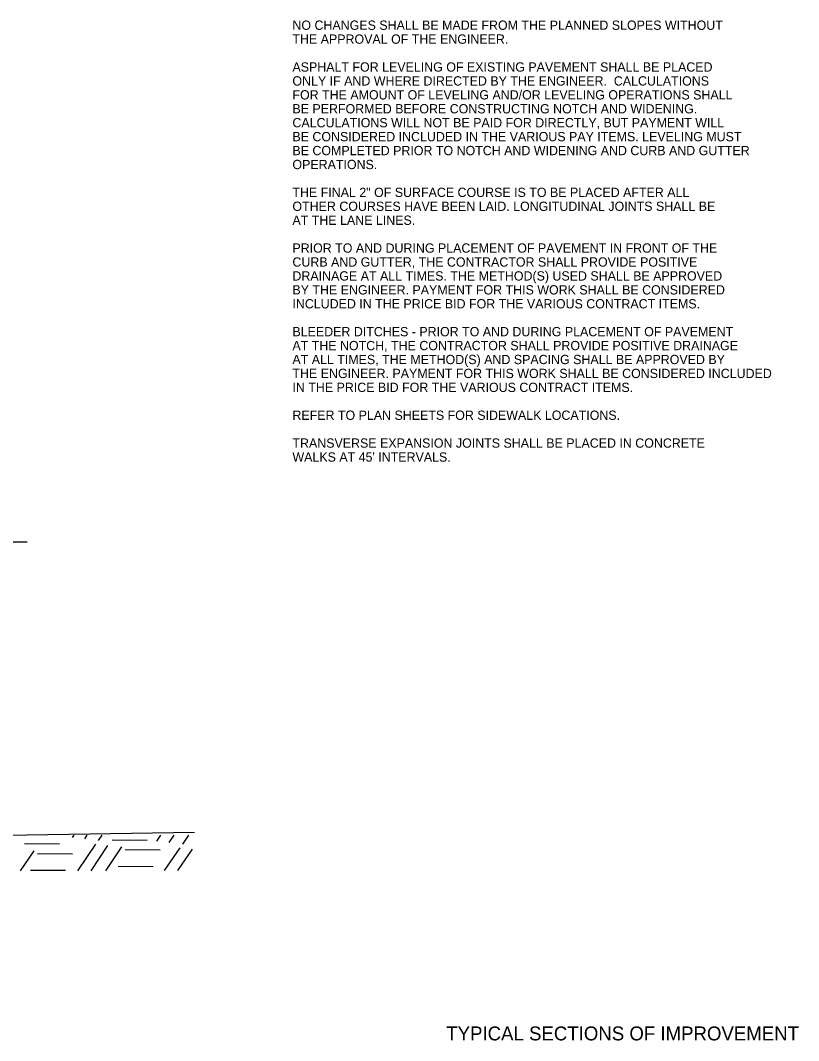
# Model space of a CAD drawing. Extents: x 1001270 to 1003428, y 1840152 to 1842912.
# Drawn here: x 1001375.8 to 1001426.1, y 1841962.9 to 1842028.8 of the extents above; entities that cross this region are included whole.
import ezdxf

# ---------------------------------------------------------------- set-up
doc = ezdxf.new("R2010")
doc.units = 0
doc.layers.add('19', color=7, linetype='Continuous')
doc.layers.add('60', color=7, linetype='Continuous')

msp = doc.modelspace()

# ---------------------------------------------------------------- linework, layer by layer
at = {"layer": '19'}
for p, q in [((1001355.592, 1841995.084), (1001376.275, 1841995.084)), ((1001374.88, 1841976.122), (1001387.086, 1841976.326)), ((1001379.192, 1841975.974), (1001379.298, 1841976.124)), ((1001379.987, 1841975.882), (1001380.153, 1841976.126)), ((1001380.882, 1841975.79), (1001381.108, 1841976.128)), ((1001384.646, 1841975.734), (1001384.908, 1841976.129)), ((1001385.441, 1841975.642), (1001385.773, 1841976.131)), ((1001386.337, 1841975.55), (1001386.717, 1841976.124)), ((1001376.096, 1841975.579), (1001378.355, 1841975.557)), ((1001379.544, 1841973.826), (1001380.697, 1841975.548)), ((1001380.399, 1841973.829), (1001381.491, 1841975.456)), ((1001381.354, 1841973.831), (1001382.387, 1841975.364)), ((1001381.77, 1841975.819), (1001384.031, 1841975.808)), ((1001382.6, 1841975.191), (1001384.871, 1841975.178)), ((1001385.154, 1841973.832), (1001386.151, 1841975.308)), ((1001386.009, 1841973.835), (1001386.946, 1841975.216)), ((1001375.845, 1841973.825), (1001376.711, 1841975.113)), ((1001376.936, 1841974.949), (1001379.195, 1841974.928)), ((1001376.483, 1841973.87), (1001378.753, 1841973.858)), ((1001382.158, 1841974.12), (1001384.418, 1841974.099))]:
    msp.add_line(p, q, dxfattribs=at)

# ---------------------------------------------------------------- texts
for s, p in [('NO CHANGES SHALL BE MADE FROM THE PLANNED SLOPES WITHOUT', (1001393.413, 1842028.159)), ('THE APPROVAL OF THE ENGINEER.', (1001393.413, 1842027.259)), ('ASPHALT FOR LEVELING OF EXISTING PAVEMENT SHALL BE PLACED', (1001393.413, 1842025.459)), ('ONLY IF AND WHERE DIRECTED BY THE ENGINEER.  CALCULATIONS', (1001393.413, 1842024.559)), ('FOR THE AMOUNT OF LEVELING AND/OR LEVELING OPERATIONS SHALL', (1001393.413, 1842023.659)), ('BE PERFORMED BEFORE CONSTRUCTING NOTCH AND WIDENING.', (1001393.413, 1842022.759)), ('CALCULATIONS WILL NOT BE PAID FOR DIRECTLY, BUT PAYMENT WILL', (1001393.413, 1842021.859)), ('BE CONSIDERED INCLUDED IN THE VARIOUS PAY ITEMS. LEVELING MUST ', (1001393.413, 1842020.959)), ('BE COMPLETED PRIOR TO NOTCH AND WIDENING AND CURB AND GUTTER', (1001393.413, 1842020.059)), ('OPERATIONS. ', (1001393.413, 1842019.159)), ('THE FINAL 2" OF SURFACE COURSE IS TO BE PLACED AFTER ALL', (1001393.413, 1842017.359)), ('OTHER COURSES HAVE BEEN LAID. LONGITUDINAL JOINTS SHALL BE', (1001393.413, 1842016.459)), ('AT THE LANE LINES.', (1001393.413, 1842015.559)), ('PRIOR TO AND DURING PLACEMENT OF PAVEMENT IN FRONT OF THE', (1001393.413, 1842013.759)), ('CURB AND GUTTER, THE CONTRACTOR SHALL PROVIDE POSITIVE', (1001393.413, 1842012.859)), ('DRAINAGE AT ALL TIMES. THE METHOD(S) USED SHALL BE APPROVED', (1001393.413, 1842011.959)), ('BY THE ENGINEER. PAYMENT FOR THIS WORK SHALL BE CONSIDERED', (1001393.413, 1842011.059)), ('INCLUDED IN THE PRICE BID FOR THE VARIOUS CONTRACT ITEMS.', (1001393.413, 1842010.159)), ('BLEEDER DITCHES - PRIOR TO AND DURING PLACEMENT OF PAVEMENT', (1001393.413, 1842008.359)), ('AT THE NOTCH, THE CONTRACTOR SHALL PROVIDE POSITIVE DRAINAGE', (1001393.413, 1842007.459)), ('AT ALL TIMES, THE METHOD(S) AND SPACING SHALL BE APPROVED BY', (1001393.413, 1842006.559)), ('THE ENGINEER. PAYMENT FOR THIS WORK SHALL BE CONSIDERED INCLUDED', (1001393.413, 1842005.659)), ('IN THE PRICE BID FOR THE VARIOUS CONTRACT ITEMS.', (1001393.413, 1842004.759)), ('REFER TO PLAN SHEETS FOR SIDEWALK LOCATIONS.', (1001393.413, 1842002.959)), ('TRANSVERSE EXPANSION JOINTS SHALL BE PLACED IN CONCRETE', (1001393.413, 1842001.159)), ("WALKS AT 45' INTERVALS.", (1001393.413, 1842000.259))]:
    msp.add_text(s, height=0.6, dxfattribs=at).set_placement(p)
at = {"layer": '60'}
msp.add_text('TYPICAL SECTIONS OF IMPROVEMENT', height=0.9, dxfattribs=at).set_placement((1001403.354, 1841962.865))

doc.saveas('drawing.dxf')
